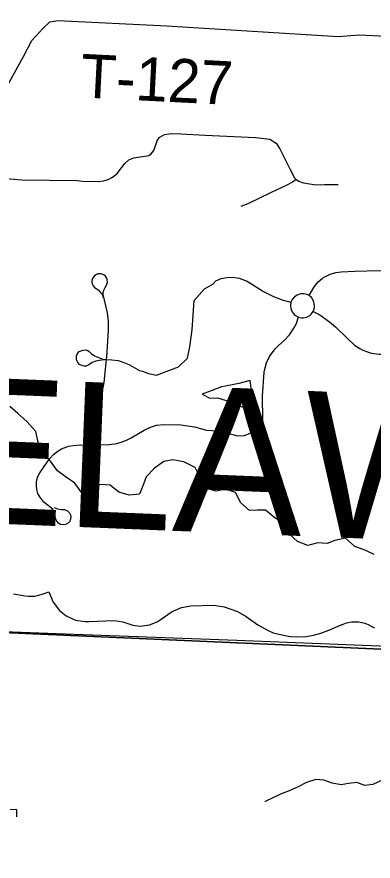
# Model space of a CAD drawing. Extents: x 114843 to 284848, y 317643 to 566895.
# Drawn here: x 190327 to 192779, y 449404 to 455216 of the extents above; entities that cross this region are included whole.
import ezdxf

# ---------------------------------------------------------------- set-up
doc = ezdxf.new("R2010")
doc.units = 0
for name, color, linetype in [('GM_X_Corporation', 7, 'Continuous'), ('GM_X_County', 7, 'Continuous'), ('GM_X_County_Text', 7, 'Continuous'), ('GM_X_Minor_Lake', 7, 'Continuous'), ('GM_X_Minor_River', 7, 'Continuous'), ('GM_X_Township', 7, 'Continuous'), ('GM_X_Township_Road', 7, 'Continuous'), ('GM_X_Township_Road_Text', 7, 'Continuous')]:
    doc.layers.add(name, color=color, linetype=linetype)

msp = doc.modelspace()

# ---------------------------------------------------------------- linework, layer by layer
at = {"layer": 'GM_X_Corporation'}
for points in [[(189930.1, 450996.8), (190783.1, 450964.8), (191841.3, 450925.2), (193283.9, 450869)], [(190325.4, 449709.6), (190327.6, 449756.9), (190281.5, 449758.5)]]:
    msp.add_lwpolyline(points, dxfattribs=at)
at = {"layer": 'GM_X_County'}
for points in [[(178654.1, 451485.6), (180912.9, 451416.4), (180983.3, 451413.1), (184719.1, 451230.2), (185831.4, 451190.3), (187073.4, 451122.5), (187658.9, 451091.3), (189135.1, 451027), (194498.6, 450788.7), (194534.6, 450787.1), (195435.4, 450774.5), (195471.5, 450774), (201222.4, 450541)], [(201222.4, 450541), (195471.5, 450774), (195435.4, 450774.5), (194534.6, 450787.1), (194498.6, 450788.7), (189135.1, 451027), (187658.9, 451091.3), (187073.4, 451122.5), (185831.4, 451190.3), (184719.1, 451230.2), (180983.3, 451413.1), (180912.9, 451416.4), (178654.1, 451485.6)]]:
    msp.add_lwpolyline(points, dxfattribs=at)
at = {"layer": 'GM_X_Minor_Lake'}
for points in [[(191932.5, 452712.3), (191854.7, 452691.8), (191786.8, 452679.3), (191734.9, 452668.9), (191665.2, 452642.4), (191601.5, 452617.9), (191655.6, 452590.3), (191707.6, 452592.6), (191761.6, 452576.9), (191828.8, 452547.1)], [(191828.8, 452547.1), (191883.9, 452529.7), (191949.8, 452540.1), (191951.4, 452590.2), (191940.8, 452662.3), (191932.5, 452712.3)]]:
    msp.add_lwpolyline(points, dxfattribs=at)
at = {"layer": 'GM_X_Minor_River'}
for points in [[(192787, 451515.9), (192718.8, 451547.5), (192652.7, 451571.1), (192588.3, 451626.8), (192516.5, 451612.3), (192462.7, 451589.9), (192398.7, 451595.4), (192330.9, 451577), (192258.7, 451604.5), (192200.4, 451658.2), (192165.9, 451726.1), (192103.6, 451767.8), (192039.3, 451819.4), (191983.3, 451821.1), (191927.4, 451818.7), (191869, 451870.4), (191832.5, 451942.3), (191764.4, 451963.9), (191698.5, 451951.4), (191624.4, 451970.9), (191585.9, 452048.8), (191553.4, 452114.7), (191477.1, 452152.3), (191401.1, 452165.8), (191339.2, 452155.4), (191273.6, 452108.8), (191216.2, 452050.4), (191198.6, 451998.1), (191171.1, 451929.8), (191099.2, 451923.3), (191029.1, 451944.9), (190968.8, 451992.6), (190900.8, 451996.2), (190825.2, 451963.6), (190773.4, 451939.2), (190726.9, 452007), (190658.6, 452050.7), (190606.4, 452090.4), (190551.8, 452166.2), (190505.4, 452219.9), (190473, 452287.9), (190458.4, 452361.9), (190395.9, 452429.6), (190333.6, 452485.3), (190277.2, 452533)], [(192846.1, 449964.8), (192778.2, 449932.7), (192722.2, 449924.7), (192666.2, 449944.7), (192610.3, 449938.7), (192560.4, 449928.6), (192498.4, 449940.6), (192440.4, 449960.6), (192384.5, 449966.6), (192320.6, 449944.5), (192262.7, 449916.5), (192200.8, 449888.4), (192142.9, 449866.3), (192085, 449838.2)], [(192085, 449838.2), (192035.1, 449814.1), (192033.1, 449812.1)]]:
    msp.add_lwpolyline(points, dxfattribs=at)
at = {"layer": 'GM_X_Township'}
for points in [[(195790.6, 481387.8), (195626.9, 478683.1), (195326.5, 471858.6), (195040.1, 464746.1), (194758, 457741.5), (194606.7, 453032), (194559.6, 451565), (194534.6, 450787.1), (194498.6, 450788.7), (189135.1, 451027), (187658.9, 451091.3), (187073.4, 451122.5), (185831.4, 451190.3), (184719.1, 451230.2), (180983.3, 451413.1), (180912.9, 451416.4), (178654.1, 451485.6)], [(189135.1, 451027), (194498.6, 450788.7), (194534.6, 450787.1), (194511.8, 450224.5), (194504.2, 450039), (194486.3, 449598.1), (194482.2, 449497.8), (194461.8, 448996.2), (194403.7, 447568.9), (194389.7, 447224.2), (194373.4, 446823), (194359.2, 446473.8), (194345.2, 446123.5), (194329.3, 445740), (194228.4, 443260.6), (194214.5, 442918.4), (194209.7, 442311.9), (194198, 441984.3), (194183.2, 441641.9), (194180, 441569.9), (194144.4, 441195.1), (194133, 439726.4), (194024.7, 438253), (194028.9, 437615.8)]]:
    msp.add_lwpolyline(points, dxfattribs=at)
at = {"layer": 'GM_X_Township_Road'}
for points in [[(189949.1, 454182.2), (190371.3, 454943.4), (190430.3, 455053.7), (190504.5, 455136), (190554, 455180.8), (190608.8, 455190.5), (191359.4, 455153.8), (192538.3, 455079.6), (192685.7, 455091.3), (193053, 455072.6), (193152.8, 455067.4), (193280.4, 455051.9), (193432.2, 455021.5), (193707.8, 454957.3), (193851.8, 454935.4)], [(190093.5, 454116.2), (190360, 454094.8), (190740.6, 454089.5), (190781.4, 454083.7), (190888.5, 454082.4), (190922.5, 454085.9), (190955.4, 454095.6), (190985.9, 454111.2), (191016.8, 454137.5), (191071.1, 454207), (191098.2, 454231.8), (191132.8, 454244.5), (191234.6, 454260.4), (191252.2, 454272.9), (191268.7, 454296.6), (191295.7, 454369.7), (191311.3, 454387.8), (191342.2, 454405.7), (191391.3, 454411.9), (191456.2, 454409.8), (191622.3, 454401.6), (191969.5, 454384.7), (192068.3, 454374.9), (192111.7, 454347.3), (192137.4, 454308.3), (192207.3, 454165.1), (192238.9, 454108), (192250.1, 454095.6), (192267.4, 454084.9), (192291.9, 454076.6), (192328.4, 454068.1), (192384.3, 454059.7), (192445.5, 454060.8), (192538.9, 454062.4)], [(192250.1, 454095.6), (192230.3, 454082), (192190, 454060), (192073, 454003.7), (191917.5, 453929.3), (191868.5, 453909.2)], [(192338.6, 453298.1), (192370.2, 453352), (192388.6, 453376.9), (192401.8, 453391.3), (192431.6, 453416.6), (192448, 453427.3), (192483.1, 453444.5), (192522.7, 453456.3), (192558.5, 453459.8), (192653.9, 453464.1), (192820.3, 453468.9), (192870.3, 453467.8), (192909.8, 453464.5), (192966.9, 453448), (193002, 453429.6), (193030.8, 453408), (193047.5, 453392.7), (193077.5, 453358.8), (193115.3, 453300.2), (193151.1, 453246.8), (193166.6, 453226.6), (193245.5, 453135.5)], [(190809.3, 452921.1), (190816.2, 452919.2), (190823.4, 452912.6), (190837.7, 452898), (190861.1, 452882.9), (190917.7, 452859.8), (190944.3, 452857), (190979.7, 452854.1), (191023.5, 452849.4), (191063.8, 452836.9), (191098.1, 452822.8), (191123.9, 452808.8), (191155, 452790.3), (191170.3, 452782.3), (191190.6, 452776.4), (191232.4, 452761.4), (191287.4, 452749.6), (191439, 452807.1), (191501.2, 452865.9), (191517.3, 452945.3), (191533.1, 453062.2), (191540.8, 453162.5), (191548.4, 453262.7), (191618.7, 453342.5), (191676.9, 453376.3), (191697.2, 453399.7), (191734.2, 453414.3), (191773, 453422.7), (191812.9, 453423.9), (191856.4, 453417.6), (191911.2, 453397.2), (192024.2, 453324.9), (192092.5, 453290.8), (192160.6, 453265.5), (192188, 453258.8), (192213.3, 453251.4)], [(190950.6, 453389.3), (190948.6, 453407.7), (190943.8, 453419.1), (190936.7, 453431.5), (190924.5, 453440.9), (190906.5, 453445.9), (190885.2, 453446.5), (190875.7, 453442.8), (190867.7, 453437.2), (190858.9, 453430.6), (190851.6, 453422.4), (190847, 453413.6), (190843.4, 453401.4), (190843.5, 453389), (190846.5, 453375.8), (190849.5, 453366.6), (190862, 453353.9), (190873.5, 453345.9), (190885.3, 453336.8), (190902.9, 453318.4), (190913.1, 453306.2), (190919.8, 453283.7)], [(190850.6, 452268.6), (190844.2, 452354.1), (190842.8, 452402.9), (190847.5, 452459.9), (190871.3, 452536.2), (190910.2, 452627), (190920.1, 452663.6), (190926.7, 452699), (190944.3, 452857), (190946.3, 452874.4), (190958.6, 453057.9), (190957.1, 453121.1), (190950.1, 453177.7), (190922, 453303.9), (190919.9, 453318.7), (190924.6, 453334.9), (190933.6, 453352.9), (190943.8, 453369.5), (190950.6, 453389.3)], [(192366.9, 453186.5), (192373.6, 453205), (192375.6, 453216.7), (192375.9, 453228.7), (192374.7, 453240.6), (192371.9, 453252.2), (192367.6, 453263.3), (192361.8, 453273.8), (192354.7, 453283.4), (192338.6, 453298.1), (192326, 453304.4), (192314.7, 453307.7), (192303, 453309.5), (192279.5, 453308.4), (192257.1, 453301), (192237.5, 453287.8), (192222.2, 453269.9), (192213.3, 453251.4)], [(192213.3, 453251.4), (192210.2, 453231.3), (192213.1, 453207.8), (192222.1, 453185.9), (192236.6, 453167.2), (192245.6, 453159.4), (192264.7, 453148.6), (192287, 453144.1), (192299, 453144.4), (192322.2, 453149.7), (192343.2, 453160.9), (192352.4, 453168.5), (192366.9, 453186.5)], [(192366.9, 453186.5), (192411.7, 453164.6), (192478.3, 453117.2), (192519.7, 453082.4), (192601.4, 453003.7), (192652.3, 452956.4), (192688.4, 452932.4), (192707.7, 452922.5), (192748.2, 452907), (192769.2, 452901.6), (192820.9, 452894.5), (192865.4, 452894.4), (192909.6, 452900.5), (192931.3, 452906), (192952.5, 452912.9), (192973.1, 452921.4), (192993.1, 452931.3), (193028.7, 452955.6), (193076.7, 452994.1), (193136, 453045), (193245.5, 453135.5), (193360.6, 453223.3)], [(190591.1, 451774.6), (190589.9, 451779.8), (190583.4, 451794.2), (190576.9, 451824.2), (190513.5, 451875.3), (190485, 451910.8), (190471.6, 451935.6), (190464.1, 451961.8), (190461.6, 451987.4), (190461.7, 452015.8), (190469.4, 452044.2), (190475.4, 452061.9), (190484.6, 452076.7), (190530.1, 452144.2), (190551.8, 452173.2), (190581.7, 452205.3), (190609.6, 452226.7), (190635, 452242), (190671.1, 452255.3), (190683.4, 452260.1), (190714.7, 452265.8), (190762.5, 452269.2), (190850.6, 452268.6), (190901.8, 452270.3), (190963.4, 452272.7), (191014.3, 452278.2), (191052.3, 452289.6), (191081, 452302.6), (191113, 452318.7), (191202.5, 452371.6), (191245.7, 452392.5), (191288, 452404.4), (191341.5, 452409.5), (191455.3, 452407.8), (191550.7, 452392.6), (191632.7, 452369.9), (191704.8, 452366.8), (191779.4, 452349), (191845.5, 452332.3), (191893.1, 452335.1), (191936.9, 452352.6), (191978.2, 452384.6), (192004.9, 452415.4), (192020.6, 452441.1), (192018.1, 452604.8), (192028.7, 452769), (192032.9, 452791.3), (192045.8, 452834.7), (192065.9, 452878.1), (192104.5, 452930.7), (192126.3, 452950.5), (192168.6, 452991), (192204.1, 453027.7), (192234.2, 453072.3), (192251, 453104.1), (192261.6, 453137.4), (192264.7, 453148.6)], [(190931.6, 452855.1), (190893.2, 452849.4), (190869.9, 452846.4), (190844.8, 452836.7), (190829.3, 452824.3), (190822.2, 452819.5), (190812.7, 452815.1), (190804.2, 452811.3), (190789.5, 452811.2), (190774.7, 452814.9), (190759, 452823.8), (190746.5, 452837), (190741.2, 452845.5), (190736.9, 452856.4), (190736.3, 452871.1), (190738.1, 452883), (190742.3, 452894.5), (190747.5, 452900.2), (190756.4, 452911.2), (190768.3, 452917.4), (190783.4, 452921.8), (190802.4, 452922.9), (190809.3, 452921.1)], [(190582.7, 451837.3), (190606.9, 451828.6), (190630.7, 451824.3), (190655.2, 451823.7), (190675, 451815), (190689.6, 451801), (190695.4, 451787.7), (190698.7, 451773.3), (190696.4, 451757.1), (190688.9, 451739.8), (190682.1, 451732.8), (190666.5, 451722.7), (190649.2, 451719.3), (190626.6, 451722.4), (190613.2, 451729.9), (190601.4, 451744.8), (190594.9, 451759.2), (190591.1, 451774.6)], [(190304, 451244.6), (190384, 451230.6), (190407.7, 451227.7), (190423.7, 451227.2), (190447.2, 451228.4), (190478.7, 451233.9), (190508.9, 451243.6), (190546.3, 451258.5)], [(190546.3, 451258.5), (190576.7, 451186.1), (190619.4, 451130.5), (190667.2, 451092.8), (190731.4, 451063.9), (190796.2, 451052.7), (190822.2, 451052.7), (190997.2, 451060.6), (191056, 451050.5), (191124.6, 451029.6), (191175.7, 451022.7), (191239.2, 451030.1), (191292.1, 451051.4), (191314, 451065), (191396.1, 451122.5), (191460.1, 451149.7), (191525.1, 451160.9), (191683.4, 451166.5), (191754.4, 451155.5), (191845.6, 451123), (191905.7, 451088.1), (191986.8, 451030.8), (192057.3, 450991.2), (192091.6, 450976.6), (192129.5, 450965.7), (192208.1, 450951.5), (192251.2, 450948.9), (192318.5, 450950.6), (192368, 450960.4), (192420.5, 450973.8), (192493, 451000.2)], [(192792.3, 451006.7), (192768.2, 451020.3), (192747.3, 451030.8), (192725.4, 451039), (192702.8, 451045), (192679.7, 451048.6), (192656.3, 451049.9), (192633, 451048.8), (192609.9, 451045.4), (192587.2, 451039.6), (192565.3, 451031.5), (192564.5, 451031.3), (192564.4, 451031.3), (192493, 451000.2)]]:
    msp.add_lwpolyline(points, dxfattribs=at)

# ---------------------------------------------------------------- texts
at = {"layer": 'GM_X_County_Text'}
msp.add_text('DELAWARE COUNTY', height=1000.019, rotation=357.66957, dxfattribs=at).set_placement((188792.4, 451784.1))
at = {"layer": 'GM_X_Township_Road_Text'}
msp.add_text('T-127', height=300.01, rotation=357.08073, dxfattribs=at).set_placement((190759.3, 454661.9))

doc.saveas('drawing.dxf')
